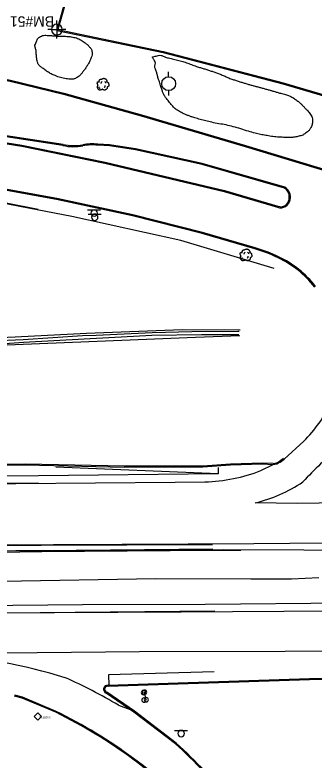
# Model space of a CAD drawing. Extents: x 2145380 to 2156929, y 139568 to 149130.
# Drawn here: x 2153289.8 to 2153462.6, y 142813 to 143243.3 of the extents above; entities that cross this region are included whole.
import ezdxf

# ---------------------------------------------------------------- set-up
doc = ezdxf.new("R2010")
doc.units = 0
for name, color, linetype in [('Default', 7, 'Continuous'), ('SURV_Benchmark', 7, 'Continuous'), ('SURV_Text', 7, 'Continuous'), ('TOPO_Asphalt', 7, 'Continuous'), ('TOPO_Concrete', 7, 'Continuous'), ('TOPO_Curb Back', 7, 'Continuous'), ('TOPO_Fence', 7, 'Continuous'), ('TOPO_Flowline', 7, 'Continuous'), ('TOPO_Guardrail', 7, 'Continuous'), ('TOPO_Misc', 7, 'Continuous'), ('TOPO_Misc Line', 7, 'Continuous'), ('TOPO_Power Pole', 7, 'Continuous'), ('TOPO_Power Pullbox', 7, 'Continuous'), ('TOPO_Sign', 7, 'Continuous'), ('TOPO_Tree', 7, 'Continuous'), ('TOPO_Tree Line', 7, 'Continuous')]:
    doc.layers.add(name, color=color, linetype=linetype)

# ---------------------------------------------------------------- blocks, each defined once
blk = doc.blocks.new('POST')
at = {"layer": 'TOPO_Misc'}
for start, end in [(90, 180), (180, 270), (360, 90), (270, 0)]:
    blk.add_arc((0, 0), 3.16, start, end, dxfattribs=at)
blk = doc.blocks.new('TREE')
at = {"layer": 'TOPO_Tree'}
for points in [[(-14.1, -0.4), (-14.2, 0.5), (-14.4, 1.4), (-14.6, 2.3), (-14.8, 3.2), (-15.5, 4), (-15.7, 4.9), (-15.8, 5.6), (-15.7, 6.3), (-15.7, 7), (-15.6, 7.9), (-15.7, 8.8), (-15.1, 9.7), (-14.6, 10.4), (-13.8, 10.5), (-13, 10.7), (-12.2, 11), (-11.1, 10), (-10.4, 10.7), (-9.4, 11.7), (-10.3, 13.3), (-9.8, 14.4), (-9.6, 15.1), (-9.3, 15.9), (-8.8, 16.5), (-8.2, 17.3), (-7.5, 17.7), (-6.7, 18.1), (-6.1, 18.4), (-5.6, 18.6), (-5.1, 18.7), (-4.5, 18.7), (-4, 18.5), (-3.5, 18.1)], [(13.2, -5.3), (13.3, -5.8), (13.4, -6.3), (13.4, -6.7), (13.8, -8.5), (12.2, -10), (10.8, -11.5), (10, -12.3), (9.1, -12.8), (8.2, -13.1), (6, -13.8), (3.3, -13.6), (1.3, -13.1), (0.5, -12.9), (-0.1, -11.4), (-0.8, -11.5), (-2, -11.6), (-3.3, -12.8), (-4.5, -13.1), (-6.1, -13.5), (-7.8, -14), (-9.3, -13.6), (-11.4, -13.1), (-12.8, -11.4), (-14.1, -9.4), (-15.3, -7.3), (-15.6, -5.1), (-15.1, -3), (-14.9, -1.9), (-13.9, -0.8), (-13.5, 0.1)], [(-4.2, 5.1), (-4.5, 6.1), (-4.3, 7.2), (-3.8, 8.2), (-3.3, 9.3), (-2.7, 10.3), (-1.6, 11)], [(-3.5, 17.6), (-3.1, 18.3), (-2.6, 18.8), (-1.9, 19.2), (-1, 19.7), (-0.2, 20), (0.7, 20.2), (1.6, 20.5), (2.5, 20.8), (3.4, 20.8), (4.1, 20.7), (4.8, 20.5), (5.5, 20.2), (6.4, 19.9), (7.3, 19.7), (8.2, 19.2), (9.4, 18.4), (10, 17.2), (10.8, 16), (11.2, 15.3), (11.6, 14.6), (11.9, 13.9), (12.2, 13.1), (11.4, 12), (11.9, 11.2), (12, 11), (12.2, 10.9), (12.4, 10.7), (12.9, 10.4), (13.5, 10), (14, 9.7), (14.7, 9.2), (15.4, 8.7), (16.1, 8.1), (16.7, 7.5), (16.9, 6.7), (17.1, 6), (17.6, 4.4), (17.7, 2.8), (17.7, 1.2), (17.7, -0.2), (17.8, -2.2), (16.6, -3), (15.5, -3.8), (14.3, -4.6), (13.2, -5.3)], [(5.9, 11.2), (6.5, 10.7), (7, 10.2), (7.4, 9.5), (7.9, 8.6), (8.3, 7.6), (8.5, 6.6)], [(-11.4, -4.5), (-11.5, -5.4), (-11, -6.3), (-10.1, -7.2), (-9.3, -8), (-8.5, -8.3), (-7.7, -8.1)], [(4.8, -6.3), (5.7, -5.7), (6.3, -4.9), (6.8, -3.9), (7.4, -2.8), (7.6, -1.7), (7.5, -0.6)]]:
    blk.add_open_spline(points, degree=3, dxfattribs=at)
blk = doc.blocks.new('pulbox')
at = {"layer": 'Default'}
blk.add_lwpolyline([(-5.4, 0), (0, 5.4), (5.4, 0.1), (0, -5.4), (-5.4, 0)], dxfattribs=at)
blk.add_text('PULLBOX', height=2.54, dxfattribs=at).set_placement((2.5, -2.5))
blk = doc.blocks.new('POWPOL')
at = {"layer": 'TOPO_Power Pole'}
for p, q in [((0, 10.2), (0, 17.3)), ((0, -10.2), (0, -17.3))]:
    blk.add_line(p, q, dxfattribs=at)
blk.add_circle((0, 0), 10.2, dxfattribs=at)
blk = doc.blocks.new('BM')
at = {"layer": 'SURV_Benchmark'}
for p, q in [((0, 2.49), (0, 4.15)), ((-2.49, 0), (-4.16, 0)), ((4.16, 0), (2.49, 0)), ((0, -4.16), (0, -2.49))]:
    blk.add_line(p, q, dxfattribs=at)
for points in [[(-2.5, 0), (-2.49, 0), (0, 0), (0, -2.49), (0, -2.49)], [(-2.5, 0), (-2.49, 0), (0, 0), (0, -2.49), (0, -2.49)], [(0, 2.49), (0, 2.49), (0, 0), (2.49, 0), (2.49, 0), (2.49, 0)], [(0, 2.49), (0, 2.49), (0, 0), (2.49, 0), (2.49, 0), (2.49, 0), (2.49, 0)]]:
    blk.add_lwpolyline(points, dxfattribs=at)
for start, end in [(90.0638, 180.0068), (0.0638, 90.0068), (0.0638, 90.0068), (180.0638, 270.0068), (180.0638, 270.0068), (269.9472, 359.9927)]:
    blk.add_arc((0, 0), 2.5, start, end, dxfattribs=at)

msp = doc.modelspace()

# ---------------------------------------------------------------- linework, layer by layer
at = {"layer": 'TOPO_Asphalt'}
for p, q in [((2153407.3, 142978.2), (2153313.37, 142982.19)), ((2153407.25, 142981.96), (2153407.3, 142978.2))]:
    msp.add_line(p, q, dxfattribs=at)
for points in [[(2153456.62, 142997.17), (2153445.29, 142986.82)], [(2153431.88, 142980.14), (2153438.89, 142983.73)], [(2153077.05, 142970.9), (2153097.86, 142971.03), (2153190.42, 142971.97), (2153290.41, 142972.6), (2153382.45, 142973.48), (2153399.54, 142973.65)], [(2153972.95, 142965.41), (2153938.32, 142965.17), (2153889.77, 142964.86), (2153865.4, 142964.65), (2153820.11, 142964.34), (2153783.67, 142963.99), (2153757.52, 142963.8), (2153730.32, 142963.67), (2153669.03, 142963.38), (2153590.33, 142963.02), (2153516.53, 142962.11), (2153452.75, 142961.08), (2153428.59, 142961.49)], [(2153973.76, 142942.22), (2153944.03, 142942.03), (2153898.59, 142941.37), (2153866.78, 142941.27), (2153828.78, 142940.92), (2153796.96, 142941.12), (2153760.85, 142940.82), (2153726.83, 142940.45), (2153651.09, 142939.83), (2153577.73, 142939.29), (2153490.38, 142938.45), (2153427.79, 142937.85), (2153351.78, 142937.42), (2153272.11, 142937.07), (2153177.85, 142936.35), (2153100.33, 142936.02), (2153077.32, 142935.89)], [(2153077.36, 142930.81), (2153083.68, 142930.83), (2153180.78, 142932.49), (2153290.36, 142933.95), (2153410.14, 142934.51), (2153503.37, 142934.13), (2153602.67, 142935.18), (2153702.47, 142935.98), (2153725.31, 142935.84)], [(2153976.55, 142907.27), (2153958.38, 142907.17), (2153924.65, 142906.81), (2153901.04, 142906.61), (2153871.36, 142906.42), (2153833.61, 142906.14), (2153798.81, 142906.04), (2153761.09, 142905.74), (2153724.87, 142905.78), (2153641.48, 142905.16), (2153555.86, 142903.84), (2153481.15, 142903.51), (2153399.62, 142902.82), (2153328.76, 142902.64), (2153268.48, 142902.05), (2153178.57, 142901.3), (2153096.28, 142901.15), (2153077.6, 142900.87)], [(2153077.64, 142896.06), (2153140.44, 142896.6), (2153275.83, 142897.95), (2153385.9, 142898.5), (2153504.51, 142899.31), (2153609.26, 142900.22), (2153725.5, 142900.88)], [(2153975.95, 142879.4), (2153957.04, 142879.28), (2153916.11, 142878.82), (2153868.64, 142878.5), (2153842.33, 142878.47), (2153823.05, 142878.26), (2153800.6, 142878.25), (2153774.66, 142878.14), (2153753.89, 142877.96), (2153736.68, 142877.72), (2153725.79, 142877.66), (2153623.89, 142876.78), (2153531.13, 142876.12), (2153445.81, 142875.62), (2153361.69, 142875.4), (2153263.24, 142874.49), (2153245.44, 142873.93)], [(2153349.56, 142844.69), (2153356.4, 142842.11)]]:
    msp.add_lwpolyline(points, dxfattribs=at)
for centre, radius, start, end in [((2153405.87, 143049.63), 72.99, 314.0559, 335.4041), ((2153611.18, 142830.57), 210.95, 129.365, 137.3087), ((2153397.39, 143068.32), 94.69, 271.3019, 291.3633), ((2153408.68, 143044.1), 84.97, 283.5467, 303.938), ((2153227.79, 142569.65), 304.79, 72.6009, 86.6812), ((2153211.61, 142614.98), 267.95, 59.0142, 66.388)]:
    msp.add_arc(centre, radius, start, end, dxfattribs=at)
at = {"layer": 'TOPO_Concrete'}
for points in [[(2153096.41, 143045.7), (2153138.65, 143048.55), (2153149.4, 143049.77), (2153194.44, 143050.49), (2153239.14, 143050.73), (2153294.53, 143053.23), (2153351.51, 143055.49), (2153394.03, 143057.18), (2153419.66, 143058.2)], [(2153419.84, 143061.22), (2153386.4, 143061.37), (2153331.15, 143059.3), (2153289.93, 143057.09), (2153230.22, 143054.56), (2153176.45, 143053.73), (2153152.56, 143053.78), (2153147.06, 143061.56)], [(2153407.25, 142981.96), (2153407.3, 142978.2), (2153303.4, 142977.1), (2153203.49, 142976.36)], [(2153404.08, 142934.71), (2153305.51, 142933.8), (2153203.6, 142932.9), (2153103.91, 142931.2), (2153033.64, 142930.53), (2153003.35, 142930.55), (2152906.73, 142929.67), (2152805.57, 142928.86), (2152704.26, 142928.44)], [(2153404.91, 142863.85), (2153343.92, 142862.2), (2153344.14, 142856.33)]]:
    msp.add_lwpolyline(points, dxfattribs=at)
at = {"layer": 'TOPO_Curb Back'}
for points in [[(2153329.1, 143277.47), (2153319.41, 143253.93), (2153313.93, 143234.29), (2153375.37, 143221.54), (2153444.65, 143203.53), (2153526.92, 143179.21), (2153580.39, 143163.3), (2153616.28, 143152.54), (2153619.03, 143162.93)], [(2153329.65, 143277.22), (2153319.98, 143253.73), (2153314.68, 143234.74), (2153375.51, 143222.12), (2153444.81, 143204.11), (2153527.1, 143179.79), (2153580.57, 143163.87), (2153615.86, 143153.29), (2153618.47, 143163.13)], [(2153132.1, 143229.06), (2153164.89, 143225.24), (2153203.13, 143220.79), (2153234.3, 143215.82), (2153287.15, 143205.03), (2153317.88, 143197.55), (2153362.69, 143184.94), (2153422.73, 143167.23), (2153495.41, 143145.4), (2153555.28, 143128.11), (2153609.17, 143112.05), (2153654.97, 143098.75), (2153691.9, 143088.21), (2153714.06, 143081.78)], [(2153132.16, 143229.66), (2153164.96, 143225.84), (2153203.21, 143221.38), (2153234.4, 143216.41), (2153287.28, 143205.61), (2153318.03, 143198.13), (2153362.86, 143185.52), (2153422.9, 143167.81), (2153495.58, 143145.97), (2153555.45, 143128.68), (2153609.34, 143112.62), (2153655.14, 143099.33), (2153692.07, 143088.79), (2153714.23, 143082.35)], [(2153317.58, 143167.89), (2153279.54, 143173.61), (2153216.73, 143183.2), (2153146.15, 143190.42), (2153090.74, 143193.66)], [(2153317.7, 143168.48), (2153279.63, 143174.2), (2153216.8, 143183.79), (2153146.2, 143191.02), (2153090.82, 143194.26)], [(2153090.14, 143190.19), (2153151.26, 143186.37), (2153218.58, 143179.31), (2153293.74, 143167.51), (2153341.74, 143157.67), (2153410.62, 143141.19), (2153441.53, 143132.21)], [(2153090.18, 143190.79), (2153151.31, 143186.97), (2153218.66, 143179.91), (2153293.85, 143168.1), (2153341.87, 143158.25), (2153410.77, 143141.78), (2153441.71, 143132.78)], [(2153445.44, 143143.19), (2153397.91, 143156.94), (2153359.42, 143165.34), (2153344.37, 143167.66), (2153337.69, 143167.99)], [(2153445.68, 143143.75), (2153398.06, 143157.52), (2153359.53, 143165.93), (2153344.43, 143168.26), (2153337.74, 143168.58)], [(2153428.62, 143108.67), (2153398.13, 143117.63), (2153357.9, 143127.76), (2153313.99, 143137.22), (2153272.43, 143144.74), (2153223.64, 143152.15), (2153182.23, 143157.17), (2153142.63, 143160.69), (2153134.56, 143161.5)], [(2153428.45, 143108.09), (2153397.97, 143117.05), (2153357.76, 143127.18), (2153313.88, 143136.63), (2153272.33, 143144.15), (2153223.56, 143151.55), (2153182.17, 143156.58), (2153142.57, 143160.09), (2153134.52, 143160.9)], [(2153442.72, 142985.57), (2153444.92, 142987.3)], [(2153443.07, 142985.08), (2153445.29, 142986.82)], [(2153076.96, 142981.26), (2153078.08, 142981.25), (2153113.86, 142982.24), (2153173.64, 142983.05), (2153231.61, 142983.68), (2153296.02, 142984), (2153353.01, 142982.81), (2153398.31, 142982.89), (2153414.25, 142984.11), (2153432.72, 142984.65), (2153438.89, 142984.33)], [(2153076.97, 142980.66), (2153078.09, 142980.65), (2153113.87, 142981.64), (2153173.64, 142982.45), (2153231.62, 142983.08), (2153296.02, 142983.4), (2153353.01, 142982.21), (2153398.33, 142982.29), (2153414.28, 142983.51), (2153432.71, 142984.05), (2153438.89, 142983.73)], [(2153343.63, 142855.58), (2153384.17, 142857.05), (2153459.92, 142859.44), (2153536.56, 142861.28), (2153616.15, 142863.06), (2153682.47, 142865.16), (2153718.1, 142866.88)], [(2153343.66, 142856.18), (2153384.15, 142857.65), (2153459.91, 142860.04), (2153536.54, 142861.88), (2153616.13, 142863.66), (2153682.44, 142865.75), (2153718.07, 142867.48)], [(2153382.57, 142822.37), (2153358.48, 142840.67), (2153342.6, 142851.6)], [(2153382.95, 142822.83), (2153358.83, 142841.16), (2153342.87, 142852.15)], [(2153313.36, 142840.56), (2153293.96, 142848.67), (2153289.63, 142849.86)], [(2153313.61, 142841.11), (2153294.16, 142849.24), (2153289.8, 142850.44)]]:
    msp.add_lwpolyline(points, dxfattribs=at)
for centre, radius, start, end in [((2153323.71, 143192.8), 25.65, 256.1828, 282.1137), ((2153323.71, 143192.8), 25.05, 256.12, 282.1438), ((2153334.35, 143136.53), 32.23, 83.966, 99.601), ((2153334.35, 143136.53), 31.63, 83.9352, 99.5771), ((2153442.38, 143138.09), 5.95, 346.171, 59.0354), ((2153442.38, 143138.09), 6.55, 346.4353, 59.7349), ((2153443.35, 143137.35), 5.45, 250.4631, 351.6439), ((2153443.35, 143137.35), 4.85, 250.2631, 351.9645), ((2153409.85, 143038.76), 71.78, 63.5827, 74.9796), ((2153409.85, 143038.76), 72.38, 63.5875, 74.9739), ((2153416.75, 143049.98), 58.68, 37.9999, 64.7448), ((2153416.75, 143049.98), 59.28, 38.011, 64.7389), ((2153438.46, 142992.18), 7.87, 273.1849, 302.8119), ((2153438.46, 142992.18), 8.47, 272.9623, 303.0017), ((2153343.36, 142853.84), 2.36, 82.5467, 251.3385), ((2153343.36, 142853.84), 1.76, 81.0349, 253.8691), ((2153185.92, 142580.28), 289.81, 53.5828, 63.9112), ((2153185.92, 142580.28), 290.41, 53.5833, 63.9147), ((2153174.04, 142594.11), 309.17, 39.0962, 47.586), ((2153174.04, 142594.11), 309.77, 39.0963, 47.591), ((2153247.8, 142661.52), 187.7, 36.3416, 54.0622), ((2153247.8, 142661.52), 188.3, 36.3437, 54.0614)]:
    msp.add_arc(centre, radius, start, end, dxfattribs=at)
at = {"layer": 'TOPO_Fence'}
for points in [[(2153439.52, 143096.75), (2153385.61, 143113), (2153322.72, 143126.88), (2153256.4, 143139.49), (2153174.27, 143149.79), (2153125.59, 143153.19), (2153093.73, 143105.38)], [(2153303.25, 143130.83), (2153283.84, 143134.75), (2153264.36, 143138.27), (2153244.81, 143141.4), (2153225.2, 143144.13), (2153205.54, 143146.47), (2153185.84, 143148.41), (2153166.11, 143149.95), (2153146.34, 143151.1), (2153126.56, 143151.84), (2153125.87, 143151.86), (2153094.43, 143104.96)]]:
    msp.add_lwpolyline(points, dxfattribs=at)
at = {"layer": 'TOPO_Flowline'}
for points in [[(2153096.57, 143046.89), (2153133.65, 143049.9), (2153170.89, 143051.52), (2153218.69, 143051.86), (2153231.57, 143052.01), (2153264.95, 143052.12), (2153294.77, 143054.38), (2153329.75, 143056.29), (2153368.93, 143058.39), (2153397.62, 143058.79), (2153419.19, 143058.67)], [(2153145.12, 143060.54), (2153148.97, 143055.25), (2153149.96, 143054.2), (2153151.96, 143052.56), (2153172.79, 143052.82), (2153208.94, 143053.05), (2153231.13, 143053.22), (2153258.61, 143054.36), (2153294.51, 143055.9), (2153328.9, 143058.11), (2153336.76, 143058.32), (2153369.11, 143059.96), (2153391.95, 143060.4), (2153418.64, 143060.73), (2153419.27, 143060.73)], [(2153077.48, 142915.75), (2153095.19, 142915.83), (2153174.35, 142916.42), (2153282.49, 142916.33), (2153371.2, 142917.81), (2153426.03, 142917.67), (2153449.48, 142917.55), (2153465.38, 142918.43)]]:
    msp.add_lwpolyline(points, dxfattribs=at)
at = {"layer": 'TOPO_Guardrail'}
msp.add_lwpolyline([(2153420.35, 142933.99), (2153404.07, 142934.04), (2153305.45, 142933.3), (2153203.36, 142931.68), (2153104.18, 142930.84), (2153033.21, 142929.75), (2153007.51, 142929.53), (2152981.09, 142927.61)], dxfattribs=at)
at = {"layer": 'TOPO_Misc Line'}
for points in [[(2153303.46, 142972.95), (2153202.99, 142972.21), (2153103.23, 142971.49), (2153003.43, 142970.91), (2152903.75, 142970.07), (2152803.49, 142969.46), (2152704.24, 142968.7)], [(2153403.95, 142937.22), (2153305.05, 142936.83), (2153203.41, 142936.14), (2153103.06, 142935.33), (2153033.4, 142935.09), (2153003.07, 142934.96), (2152906.65, 142934.05), (2152805.56, 142933.24), (2152704.1, 142932.56)], [(2153405.27, 142898.91), (2153304.42, 142897.96), (2153204.14, 142897.22), (2153102.47, 142896.55), (2153035.82, 142896.18), (2153006.16, 142895.89), (2152905.61, 142895.19), (2152803.98, 142894.42), (2152705.4, 142893.38)]]:
    msp.add_lwpolyline(points, dxfattribs=at)
at = {"layer": 'TOPO_Sign'}
for points in [[(2153331.81, 143130.74), (2153339.3, 143130.74)], [(2153332.15, 143128.25), (2153339.64, 143128.26)], [(2153333.69, 143128.87), (2153333.69, 143128.87)], [(2153335.56, 143130.74), (2153335.56, 143130.74)], [(2153335.56, 143127), (2153335.56, 143127)], [(2153335.9, 143128.25), (2153335.9, 143128.25)], [(2153337.43, 143128.87), (2153337.43, 143128.87)], [(2153334.03, 143126.38), (2153334.03, 143126.38)], [(2153335.9, 143124.52), (2153335.9, 143124.52)], [(2153337.77, 143126.38), (2153337.77, 143126.38)], [(2153365.71, 142847.8), (2153364.67, 142852.19)], [(2153382.06, 142830.14), (2153389.55, 142830.15)], [(2153385.81, 142830.14), (2153385.81, 142830.14)], [(2153383.94, 142828.28), (2153383.94, 142828.28)], [(2153385.81, 142826.41), (2153385.81, 142826.41)], [(2153387.68, 142828.28), (2153387.68, 142828.28)]]:
    msp.add_lwpolyline(points, dxfattribs=at)
for centre, start, end in [((2153335.56, 143128.87), 90, 180), ((2153335.56, 143128.87), 180, 270), ((2153335.9, 143126.38), 90, 180), ((2153335.56, 143128.87), 360, 90), ((2153335.56, 143128.87), 270, 0), ((2153335.9, 143126.38), 360, 90), ((2153335.9, 143126.38), 180, 270), ((2153335.9, 143126.38), 270, 0), ((2153385.81, 142828.28), 90, 180), ((2153385.81, 142828.28), 360, 90), ((2153385.81, 142828.28), 180, 270), ((2153385.81, 142828.28), 270, 0)]:
    msp.add_arc(centre, 1.87, start, end, dxfattribs=at)
at = {"layer": 'TOPO_Tree Line'}
for points in [[(2153301.29, 143225.54), (2153301.49, 143224.78), (2153301.69, 143224.01), (2153301.88, 143223.25), (2153302.15, 143222.23), (2153302.08, 143221.15), (2153302.19, 143220.1), (2153302.35, 143218.73), (2153302.46, 143217.36), (2153302.85, 143216.01), (2153303.37, 143214.22), (2153305.05, 143213.1), (2153306.56, 143211.99), (2153308.68, 143210.43), (2153310.74, 143209.1), (2153313.12, 143208.13), (2153314.64, 143207.5), (2153316.17, 143207.09), (2153317.76, 143206.72), (2153319.35, 143206.35), (2153320.99, 143206.16), (2153322.59, 143206.18), (2153323.67, 143206.19), (2153324.73, 143206.49), (2153325.74, 143207.13), (2153327.02, 143207.94), (2153327.93, 143208.88), (2153328.8, 143210), (2153330.16, 143211.75), (2153331.35, 143213.48), (2153332.45, 143215.39), (2153332.94, 143216.24), (2153333.31, 143217.12), (2153333.66, 143218.03), (2153334.19, 143219.42), (2153334.54, 143221.01), (2153334.24, 143222.42), (2153334.07, 143223.25), (2153333.58, 143224.02), (2153332.98, 143224.71), (2153332.37, 143225.42), (2153331.76, 143226), (2153331.05, 143226.56), (2153329.88, 143227.5), (2153328.72, 143228.36), (2153327.37, 143229.03), (2153326, 143229.71), (2153324.59, 143230.16), (2153323.11, 143230.42), (2153322.02, 143230.61), (2153320.93, 143230.78), (2153319.82, 143230.84), (2153318.1, 143230.92), (2153316.37, 143230.96), (2153314.64, 143231.03), (2153312.54, 143231.13), (2153310.45, 143231.34), (2153308.35, 143231.45), (2153307.04, 143231.52), (2153305.75, 143231.35), (2153304.48, 143230.68), (2153303.51, 143230.16), (2153302.83, 143229.38), (2153302.45, 143228.44), (2153302.07, 143227.48), (2153301.68, 143226.51), (2153301.29, 143225.54), (2153301.29, 143225.54)], [(2153369.17, 143218.94), (2153369.63, 143218.19), (2153370.1, 143217.43), (2153370.56, 143216.68), (2153371.31, 143215.44), (2153370.42, 143213.71), (2153370.84, 143212.32), (2153371.15, 143211.32), (2153371.6, 143210.35), (2153371.88, 143209.34), (2153372.13, 143208.45), (2153372.31, 143207.53), (2153372.59, 143206.65), (2153373.04, 143205.25), (2153373.51, 143203.86), (2153373.97, 143202.46), (2153374.31, 143201.39), (2153374.64, 143200.31), (2153374.99, 143199.24), (2153375.25, 143198.43), (2153375.52, 143197.62), (2153375.98, 143196.9), (2153376.81, 143195.6), (2153377.79, 143194.46), (2153378.74, 143193.27), (2153379.62, 143192.16), (2153380.49, 143191.05), (2153381.46, 143190), (2153382.24, 143189.14), (2153383.18, 143188.48), (2153384.17, 143187.88), (2153385.39, 143187.14), (2153386.62, 143186.48), (2153387.93, 143185.93), (2153389.57, 143185.25), (2153391.21, 143184.61), (2153392.91, 143184.09), (2153396.08, 143183.12), (2153399.27, 143182.24), (2153402.49, 143181.48), (2153406.57, 143180.51), (2153410.75, 143179.97), (2153414.81, 143178.98), (2153419.24, 143177.91), (2153423.52, 143176.3), (2153427.95, 143175.16), (2153430.95, 143174.39), (2153433.97, 143173.79), (2153437.04, 143173.27), (2153440.55, 143172.68), (2153444.1, 143172.55), (2153447.63, 143172.51), (2153450.15, 143172.48), (2153452.66, 143172.84), (2153455.15, 143173.57), (2153456.04, 143173.83), (2153456.78, 143174.28), (2153457.54, 143174.83), (2153458.9, 143175.81), (2153459.98, 143176.77), (2153460.87, 143178.32), (2153461.46, 143179.36), (2153461.62, 143180.42), (2153461.63, 143181.48), (2153461.65, 143182.69), (2153461.58, 143183.94), (2153460.91, 143185.13), (2153460.18, 143186.4), (2153459.37, 143187.29), (2153458.46, 143188.29), (2153457.23, 143189.64), (2153456.04, 143190.99), (2153454.69, 143192.22), (2153453.95, 143192.9), (2153453.15, 143193.51), (2153452.33, 143194.1), (2153451.34, 143194.82), (2153450.33, 143195.49), (2153449.23, 143196.06), (2153448.26, 143196.57), (2153447.26, 143196.98), (2153446.22, 143197.27), (2153444.78, 143197.68), (2153443.32, 143197.95), (2153441.89, 143198.36), (2153440.65, 143198.73), (2153439.41, 143199.13), (2153438.16, 143199.48), (2153436.17, 143200.04), (2153434.18, 143200.6), (2153432.19, 143201.14), (2153430.38, 143201.64), (2153428.55, 143202.11), (2153426.73, 143202.61), (2153424.76, 143203.15), (2153422.79, 143203.75), (2153420.83, 143204.34), (2153418.72, 143204.97), (2153416.63, 143205.66), (2153414.56, 143206.41), (2153412.27, 143207.23), (2153410.1, 143208.34), (2153407.82, 143209.19), (2153405.76, 143209.95), (2153403.7, 143210.69), (2153401.61, 143211.37), (2153399.55, 143212.05), (2153397.46, 143212.64), (2153395.39, 143213.3), (2153392.48, 143214.24), (2153389.65, 143215.44), (2153386.72, 143216.31), (2153383.74, 143217.2), (2153380.73, 143217.85), (2153377.71, 143218.6), (2153375.97, 143219.02), (2153374.23, 143220.16), (2153372.5, 143219.74), (2153371.39, 143219.47), (2153370.28, 143219.21), (2153369.17, 143218.94), (2153369.17, 143218.94)]]:
    msp.add_open_spline(points, degree=3, dxfattribs=at)

# ---------------------------------------------------------------- block references
at = {"layer": 'SURV_Benchmark', "xscale": 1.25, "yscale": 1.25}
msp.add_blockref('BM', (2153314.06, 143234.76), dxfattribs=at)
at = {"layer": 'TOPO_Misc', "xscale": 0.39370000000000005, "yscale": 0.3937000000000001}
for p in [(2153364.67, 142852.19), (2153365.71, 142847.8)]:
    msp.add_blockref('POST', p, dxfattribs=at)
at = {"layer": 'TOPO_Power Pole', "xscale": 0.39370000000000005, "yscale": 0.3937000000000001}
msp.add_blockref('POWPOL', (2153378.6, 143203.54), dxfattribs=at)
at = {"layer": 'TOPO_Power Pullbox', "xscale": 0.39370000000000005, "yscale": 0.3937000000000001}
msp.add_blockref('pulbox', (2153303.08, 142838.16), dxfattribs=at)
at = {"layer": 'TOPO_Sign', "xscale": 0.39370000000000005, "yscale": 0.3937000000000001}
for p in [(2153364.06, 142851.98), (2153364.29, 142847.6)]:
    msp.add_blockref('POST', p, dxfattribs=at)
at = {"layer": 'TOPO_Tree', "xscale": 0.19685000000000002, "yscale": 0.19685000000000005}
for p in [(2153340.51, 143202.56), (2153423.08, 143104.02)]:
    msp.add_blockref('TREE', p, dxfattribs=at)

# ---------------------------------------------------------------- texts
at = {"layer": 'SURV_Text'}
msp.add_text('BM#51', height=6, rotation=180, dxfattribs=at).set_placement((2153312.38, 143242.42))

doc.saveas('drawing.dxf')
